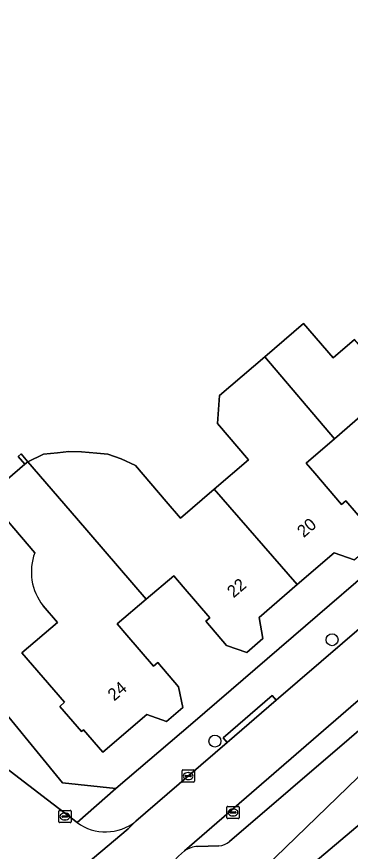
# Model space of a CAD drawing. Extents: x 161772 to 163126, y 383092 to 383917.
# Drawn here: x 162300.7 to 162327.9, y 383385.9 to 383453.8 of the extents above; entities that cross this region are included whole.
import ezdxf

# ---------------------------------------------------------------- set-up
doc = ezdxf.new("R2010")
doc.units = 0
for name, color, linetype in [('IMGEO_Boom', 7, 'Continuous'), ('IMGEO_Erf', 7, 'Continuous'), ('IMGEO_Kolk', 7, 'Continuous'), ('IMGEO_Muur', 7, 'Continuous'), ('IMGEO_Pand', 7, 'Continuous'), ('IMGEO_Pand_nummerreeks', 7, 'Continuous'), ('IMGEO_Parkeervlak_open', 7, 'Continuous'), ('IMGEO_Rijbaan_lokaal_open', 7, 'Continuous'), ('IMGEO_Voetpad_open', 7, 'Continuous')]:
    doc.layers.add(name, color=color, linetype=linetype)

msp = doc.modelspace()

# ---------------------------------------------------------------- linework, layer by layer
at = {"layer": 'IMGEO_Boom'}
for centre in [(162326.365, 383403.078), (162316.831, 383394.826)]:
    msp.add_circle(centre, 0.489, dxfattribs=at)
at = {"layer": 'IMGEO_Erf'}
for points in [[(162439.546, 383475.883), (162426.801, 383475.456), (162425.429, 383475.046), (162424.669, 383474.563), (162400.868, 383453.897), (162399.336, 383452.584), (162328.478, 383391.862), (162318.405, 383382.124), (162326.388, 383374.044), (162352.897, 383347.213), (162466.894, 383444.571), (162467.039, 383444.858), (162466.94, 383445.164), (162440.986, 383475.293)], [(162244.233, 383464.967), (162247.939, 383459.798), (162252.426, 383453.695), (162253.271, 383454.336), (162255.072, 383451.939), (162257.454, 383448.811), (162257.925, 383449.194), (162258.467, 383448.473), (162281.694, 383418.863), (162284.418, 383415.396), (162294.261, 383403.773), (162297.953, 383399.3), (162304.407, 383391.419), (162308.762, 383390.978), (162315.013, 383396.326), (162363.856, 383438.295), (162364.058, 383438.278), (162367.39, 383441.216), (162372.358, 383445.597), (162372.79, 383445.969), (162371.273, 383447.707)], [(162298.492, 383414.903), (162301.34, 383417.348), (162300.788, 383417.989), (162301.03, 383418.198), (162301.583, 383417.557), (162302.872, 383418.157), (162303.997, 383418.29), (162304.923, 383418.389), (162305.948, 383418.356), (162307.205, 383418.257), (162308.098, 383418.158), (162309.189, 383417.795), (162310.359, 383417.239), (162312.854, 383414.333), (162314.025, 383412.969), (162316.774, 383415.329), (162319.559, 383417.72), (162317.029, 383420.667), (162317.202, 383422.937), (162320.879, 383426.094), (162324.045, 383428.812), (162326.453, 383426.009), (162328.196, 383427.507)], [(162328.848, 383421.404), (162326.569, 383419.427), (162324.259, 383417.443), (162324.968, 383416.618), (162327.144, 383414.085), (162327.483, 383414.376), (162329.171, 383412.412)], [(162302.153, 383410.154), (162298.249, 383414.694)], [(162328.176, 383409.565), (162326.525, 383410.137), (162323.524, 383407.558), (162320.42, 383404.89), (162320.737, 383403.17), (162319.417, 383402.036), (162317.766, 383402.608), (162316.078, 383404.572), (162316.416, 383404.863), (162314.244, 383407.389), (162313.48, 383408.277), (162311.221, 383406.379), (162308.871, 383404.359), (162309.655, 383403.446), (162311.827, 383400.918), (162312.165, 383401.209), (162313.853, 383399.245), (162314.21, 383397.56), (162312.88, 383396.42), (162311.27, 383396.99), (162307.685, 383393.934), (162306.117, 383395.743), (162305.959, 383395.605), (162304.191, 383397.643), (162304.584, 383397.984), (162301.103, 383402.001), (162303.996, 383404.482), (162302.83, 383405.844)]]:
    msp.add_lwpolyline(points, dxfattribs=at)
for points in [[(162301.03, 383418.198), (162300.788, 383417.989), (162301.34, 383417.348), (162301.583, 383417.557)], [(162346.289, 383374.336), (162344.379, 383372.77), (162341.1, 383370.082), (162337.232, 383366.912), (162328.305, 383375.965), (162322.628, 383381.723), (162322.745, 383383.101), (162328.813, 383388.224), (162332.039, 383384.404), (162336.426, 383379.208), (162335.449, 383378.383), (162338.417, 383374.869), (162340.862, 383376.934), (162341.577, 383376.087), (162343.464, 383377.681)]]:
    msp.add_lwpolyline(points, close=True, dxfattribs=at)
msp.add_arc((162306.307, 383408.598), 4.436, 159.46974, 218.38403, dxfattribs=at)
at = {"layer": 'IMGEO_Kolk'}
for p, q in [((162314.147, 383391.56), (162314.147, 383392.412)), ((162314.222, 383392.486), (162315.074, 383392.486)), ((162315.148, 383392.412), (162315.148, 383391.56)), ((162314.406, 383391.98), (162314.406, 383391.992)), ((162314.844, 383391.943), (162314.446, 383391.943)), ((162314.449, 383392.029), (162314.847, 383392.029)), ((162314.658, 383391.706), (162314.633, 383391.706)), ((162314.635, 383392.266), (162314.66, 383392.266)), ((162314.89, 383391.992), (162314.89, 383391.98)), ((162315.074, 383391.486), (162314.222, 383391.486)), ((162304.103, 383388.267), (162304.103, 383389.119)), ((162304.178, 383389.193), (162305.03, 383389.193)), ((162304.591, 383388.973), (162304.616, 383388.973)), ((162305.104, 383389.119), (162305.104, 383388.267)), ((162317.801, 383388.592), (162317.801, 383389.444)), ((162317.876, 383389.518), (162318.728, 383389.518)), ((162318.06, 383389.012), (162318.06, 383389.024)), ((162318.498, 383388.975), (162318.1, 383388.975)), ((162318.103, 383389.061), (162318.501, 383389.061)), ((162318.289, 383389.298), (162318.314, 383389.298)), ((162318.544, 383389.024), (162318.544, 383389.012)), ((162318.802, 383389.444), (162318.802, 383388.592)), ((162304.362, 383388.687), (162304.362, 383388.699)), ((162304.8, 383388.65), (162304.402, 383388.65)), ((162304.405, 383388.736), (162304.803, 383388.736)), ((162304.614, 383388.413), (162304.589, 383388.413)), ((162304.846, 383388.699), (162304.846, 383388.687)), ((162318.728, 383388.518), (162317.876, 383388.518)), ((162318.312, 383388.738), (162318.287, 383388.738)), ((162305.03, 383388.193), (162304.178, 383388.193))]:
    msp.add_line(p, q, dxfattribs=at)
for points in [[(162314.147, 383391.56), (162314.147, 383392.412)], [(162314.222, 383392.486), (162315.074, 383392.486)], [(162315.148, 383392.412), (162315.148, 383391.56)], [(162315.074, 383391.486), (162314.222, 383391.486)], [(162304.103, 383388.267), (162304.103, 383389.119)], [(162304.178, 383389.193), (162305.03, 383389.193)], [(162305.104, 383389.119), (162305.104, 383388.267)], [(162317.801, 383388.592), (162317.801, 383389.444)], [(162317.876, 383389.518), (162318.728, 383389.518)], [(162318.802, 383389.444), (162318.802, 383388.592)], [(162318.728, 383388.518), (162317.876, 383388.518)], [(162305.03, 383388.193), (162304.178, 383388.193)]]:
    msp.add_lwpolyline(points, dxfattribs=at)
for centre, radius, start, end in [((162314.224, 383392.41), 0.0765, 91.55205, 178.44795), ((162314.224, 383392.41), 0.0765, 91.55205, 178.44795), ((162315.072, 383392.41), 0.0765, 1.55205, 88.44795), ((162315.072, 383392.41), 0.0765, 1.55205, 88.44795), ((162314.446, 383391.989), 0.0403, 85.87752, 175.75265), ((162314.443, 383391.979), 0.0366, 178.93798, 274.71019), ((162314.847, 383391.986), 0.043, 264.86636, 352.45326), ((162314.851, 383391.991), 0.0386, 1.73085, 96.63898), ((162314.224, 383391.562), 0.0765, 181.55205, 268.44795), ((162314.224, 383391.562), 0.0765, 181.55205, 268.44795), ((162315.072, 383391.562), 0.0765, 271.55205, 358.44795), ((162315.072, 383391.562), 0.0765, 271.55205, 358.44795), ((162304.18, 383389.117), 0.0765, 91.55205, 178.44795), ((162304.18, 383389.117), 0.0765, 91.55205, 178.44795), ((162305.028, 383389.117), 0.0765, 1.55205, 88.44795), ((162305.028, 383389.117), 0.0765, 1.55205, 88.44795), ((162317.878, 383389.442), 0.0765, 91.55205, 178.44795), ((162317.878, 383389.442), 0.0765, 91.55205, 178.44795), ((162318.1, 383389.021), 0.0403, 85.87752, 175.75265), ((162318.097, 383389.011), 0.0366, 178.93798, 274.71019), ((162318.501, 383389.018), 0.043, 264.86636, 352.45326), ((162318.505, 383389.023), 0.0386, 1.73085, 96.63898), ((162318.726, 383389.442), 0.0765, 1.55205, 88.44795), ((162318.726, 383389.442), 0.0765, 1.55205, 88.44795), ((162304.18, 383388.269), 0.0765, 181.55205, 268.44795), ((162304.18, 383388.269), 0.0765, 181.55205, 268.44795), ((162304.402, 383388.696), 0.0403, 85.87752, 175.75265), ((162304.399, 383388.686), 0.0366, 178.93798, 274.71019), ((162304.803, 383388.693), 0.043, 264.86636, 352.45326), ((162304.807, 383388.698), 0.0386, 1.73085, 96.63898), ((162305.028, 383388.269), 0.0765, 271.55205, 358.44795), ((162305.028, 383388.269), 0.0765, 271.55205, 358.44795), ((162317.878, 383388.594), 0.0765, 181.55205, 268.44795), ((162317.878, 383388.594), 0.0765, 181.55205, 268.44795), ((162318.726, 383388.594), 0.0765, 271.55205, 358.44795), ((162318.726, 383388.594), 0.0765, 271.55205, 358.44795)]:
    msp.add_arc(centre, radius, start, end, dxfattribs=at)
for centre, major_axis, ratio, start_param, end_param in [((162314.634, 383391.986), (-0.387, 0.002), 0.722429, 4.712389, 7.853982), ((162314.659, 383391.986), (-0.39, 0.002), 0.717154, 1.570796, 4.712389), ((162304.59, 383388.693), (-0.387, 0.002), 0.722429, 4.712389, 7.853982), ((162304.615, 383388.693), (-0.39, 0.002), 0.717154, 1.570796, 4.712389), ((162318.288, 383389.018), (-0.387, 0.002), 0.722429, 4.712389, 7.853982), ((162318.313, 383389.018), (-0.39, 0.002), 0.717154, 1.570796, 4.712389)]:
    msp.add_ellipse(centre, major_axis=major_axis, ratio=ratio, start_param=start_param, end_param=end_param, dxfattribs=at)
at = {"layer": 'IMGEO_Muur'}
msp.add_lwpolyline([(162301.34, 383417.348), (162300.788, 383417.989), (162301.03, 383418.198), (162301.583, 383417.557)], dxfattribs=at)
at = {"layer": 'IMGEO_Pand'}
for points in [[(162332.106, 383428.494), (162329.367, 383426.143), (162328.196, 383427.507), (162326.453, 383426.009), (162324.045, 383428.812), (162320.879, 383426.094), (162326.569, 383419.427), (162328.848, 383421.404), (162329.566, 383420.569), (162331.743, 383418.037), (162331.404, 383417.746), (162333.092, 383415.782), (162334.743, 383415.21), (162336.063, 383416.344), (162335.746, 383418.064), (162338.836, 383420.72)], [(162326.569, 383419.427), (162320.879, 383426.094), (162317.202, 383422.937), (162317.029, 383420.667), (162319.559, 383417.72), (162316.774, 383415.329), (162323.524, 383407.558), (162326.525, 383410.137), (162328.176, 383409.565), (162329.488, 383410.693), (162329.171, 383412.412), (162327.483, 383414.376), (162327.144, 383414.085), (162324.968, 383416.618), (162324.259, 383417.443)], [(162316.774, 383415.329), (162314.025, 383412.969), (162312.854, 383414.333), (162310.359, 383417.239), (162309.189, 383417.795), (162308.098, 383418.158), (162307.205, 383418.257), (162305.948, 383418.356), (162304.923, 383418.389), (162303.997, 383418.29), (162302.872, 383418.157), (162301.583, 383417.557), (162305.549, 383412.957), (162311.221, 383406.379), (162313.48, 383408.277), (162314.244, 383407.389), (162316.416, 383404.863), (162316.078, 383404.572), (162317.766, 383402.608), (162319.417, 383402.036), (162320.737, 383403.17), (162320.42, 383404.89), (162323.524, 383407.558)], [(162335.449, 383378.383), (162336.426, 383379.208), (162332.039, 383384.404), (162328.813, 383388.224), (162322.745, 383383.101), (162322.628, 383381.723), (162328.305, 383375.965), (162337.232, 383366.912), (162341.1, 383370.082), (162344.379, 383372.77), (162341.577, 383376.087), (162340.862, 383376.934), (162338.417, 383374.869)]]:
    msp.add_lwpolyline(points, close=True, dxfattribs=at)
for points in [[(162311.221, 383406.379), (162305.549, 383412.957), (162301.583, 383417.557), (162301.34, 383417.348), (162298.492, 383414.903), (162298.249, 383414.694), (162302.153, 383410.154)], [(162302.83, 383405.844), (162303.996, 383404.482), (162301.103, 383402.001), (162304.584, 383397.984), (162304.191, 383397.643), (162305.959, 383395.605), (162306.117, 383395.743), (162307.685, 383393.934), (162311.27, 383396.99), (162312.88, 383396.42), (162314.21, 383397.56), (162313.853, 383399.245), (162312.165, 383401.209), (162311.827, 383400.918), (162309.655, 383403.446), (162308.871, 383404.359), (162311.221, 383406.379)]]:
    msp.add_lwpolyline(points, dxfattribs=at)
msp.add_arc((162306.307, 383408.598), 4.436, 159.46974, 218.38403, dxfattribs=at)
at = {"layer": 'IMGEO_Parkeervlak_open'}
for points in [[(162346.097, 383413.353), (162314.36, 383385.9)], [(162318.003, 383386.664), (162332.718, 383399.276)], [(162315.404, 383386.259), (162317.153, 383386.316)]]:
    msp.add_lwpolyline(points, dxfattribs=at)
for centre, radius, start, end in [((162315.601, 383383.99), 2.278, 94.9513, 123.00178), ((162317.1, 383387.657), 1.342, 272.25566, 312.27388)]:
    msp.add_arc(centre, radius, start, end, dxfattribs=at)
at = {"layer": 'IMGEO_Rijbaan_lokaal_open'}
for points in [[(162305.607, 383388.209), (162303.185, 383390.06), (162293.345, 383397.58), (162292.366, 383398.478), (162282.487, 383410.964), (162273.478, 383422.429), (162265.082, 383433.068), (162255.329, 383445.472), (162255.096, 383445.775), (162252.084, 383449.621), (162249.782, 383452.67), (162247.4, 383455.951), (162247.058, 383456.423), (162242.217, 383452.791)], [(162354.163, 383426.013), (162352.175, 383424.284), (162348.197, 383420.829), (162337.817, 383411.925), (162336.645, 383410.915), (162332.617, 383407.444), (162321.815, 383398.151), (162317.816, 383394.703), (162314.712, 383392.04), (162310.37, 383388.302), (162309.749, 383387.68), (162297.572, 383377.466), (162294.06, 383374.608), (162247.678, 383344.816), (162250.301, 383341.713)], [(162263.102, 383347.309), (162266.585, 383349.589), (162273.903, 383354.359), (162280.472, 383358.642), (162288.762, 383364.047), (162289.496, 383364.525), (162292.841, 383366.706), (162295.846, 383368.569), (162297.678, 383369.705), (162302.316, 383372.966), (162307.742, 383378.84), (162312.426, 383383.912), (162313.87, 383385.476), (162314.36, 383385.9), (162346.097, 383413.353)], [(162297.572, 383377.466), (162309.749, 383387.68), (162310.37, 383388.302)]]:
    msp.add_lwpolyline(points, dxfattribs=at)
msp.add_arc((162307.928, 383391.335), 3.893, 233.39945, 308.83772, dxfattribs=at)
at = {"layer": 'IMGEO_Voetpad_open'}
for points in [[(162308.762, 383390.978), (162304.407, 383391.419), (162297.953, 383399.3), (162294.261, 383403.773), (162284.418, 383415.396), (162281.694, 383418.863), (162258.467, 383448.473), (162257.925, 383449.194), (162257.454, 383448.811), (162255.232, 383447.047), (162255.792, 383446.341), (162255.096, 383445.775), (162255.329, 383445.472), (162265.082, 383433.068), (162273.478, 383422.429), (162282.487, 383410.964), (162292.366, 383398.478), (162293.345, 383397.58), (162303.185, 383390.06), (162305.607, 383388.209)], [(162317.816, 383394.703), (162321.815, 383398.151), (162321.489, 383398.529), (162317.49, 383395.081)]]:
    msp.add_lwpolyline(points, close=True, dxfattribs=at)
for points in [[(162357.385, 383426.894), (162362.084, 383430.922), (162361.363, 383431.752), (162366.746, 383436.401), (162367.465, 383435.568), (162370.216, 383437.943), (162367.39, 383441.216), (162364.058, 383438.278), (162363.856, 383438.295), (162315.013, 383396.326), (162308.762, 383390.978), (162305.607, 383388.209)], [(162310.37, 383388.302), (162314.712, 383392.04), (162317.816, 383394.703), (162317.49, 383395.081), (162321.489, 383398.529), (162321.815, 383398.151), (162332.617, 383407.444), (162331.898, 383408.277), (162335.926, 383411.748), (162336.645, 383410.915), (162337.817, 383411.925), (162348.197, 383420.829)], [(162345.027, 383409.895), (162342.077, 383407.35), (162342.794, 383406.516), (162338.136, 383402.497), (162337.419, 383403.331), (162332.718, 383399.276), (162318.003, 383386.664)], [(162253.701, 383337.545), (162259.802, 383341.536), (162265.346, 383345.166), (162265.576, 383345.313), (162267.982, 383346.867), (162273.27, 383350.29), (162277.606, 383353.097), (162280.334, 383354.918), (162286.046, 383358.641), (162293.817, 383363.705), (162293.909, 383363.765), (162299.693, 383367.539), (162300.246, 383366.973), (162303.367, 383369.986), (162303.684, 383369.717), (162307.098, 383372.957), (162310.48, 383376.63), (162315.096, 383381.379), (162318.405, 383382.124), (162328.478, 383391.862)], [(162317.153, 383386.316), (162315.404, 383386.259)], [(162314.36, 383385.9), (162313.87, 383385.476), (162312.426, 383383.912), (162313.161, 383383.294), (162308.468, 383378.157), (162307.742, 383378.84), (162302.316, 383372.966), (162297.678, 383369.705), (162295.846, 383368.569), (162296.355, 383367.718), (162289.304, 383363.189), (162288.762, 383364.047), (162280.472, 383358.642), (162281.061, 383357.705), (162274.467, 383353.437), (162273.903, 383354.359), (162266.585, 383349.589), (162267.167, 383348.658), (162263.674, 383346.344), (162263.102, 383347.309), (162254.965, 383341.882)]]:
    msp.add_lwpolyline(points, dxfattribs=at)
for centre, radius, start, end in [((162307.928, 383391.335), 3.893, 233.39945, 308.83772), ((162315.601, 383383.99), 2.278, 94.9513, 123.00178), ((162317.1, 383387.657), 1.342, 272.25566, 312.27388)]:
    msp.add_arc(centre, radius, start, end, dxfattribs=at)

# ---------------------------------------------------------------- texts
at = {"layer": 'IMGEO_Pand_nummerreeks'}
for s, rotation, p in [('20', 40.68, (162324.053, 383411.335)), ('22', 40.68, (162318.345, 383406.43)), ('24', 40.44509, (162308.615, 383398.039))]:
    msp.add_text(s, height=1, rotation=rotation, dxfattribs=at).set_placement(p)

doc.saveas('drawing.dxf')
